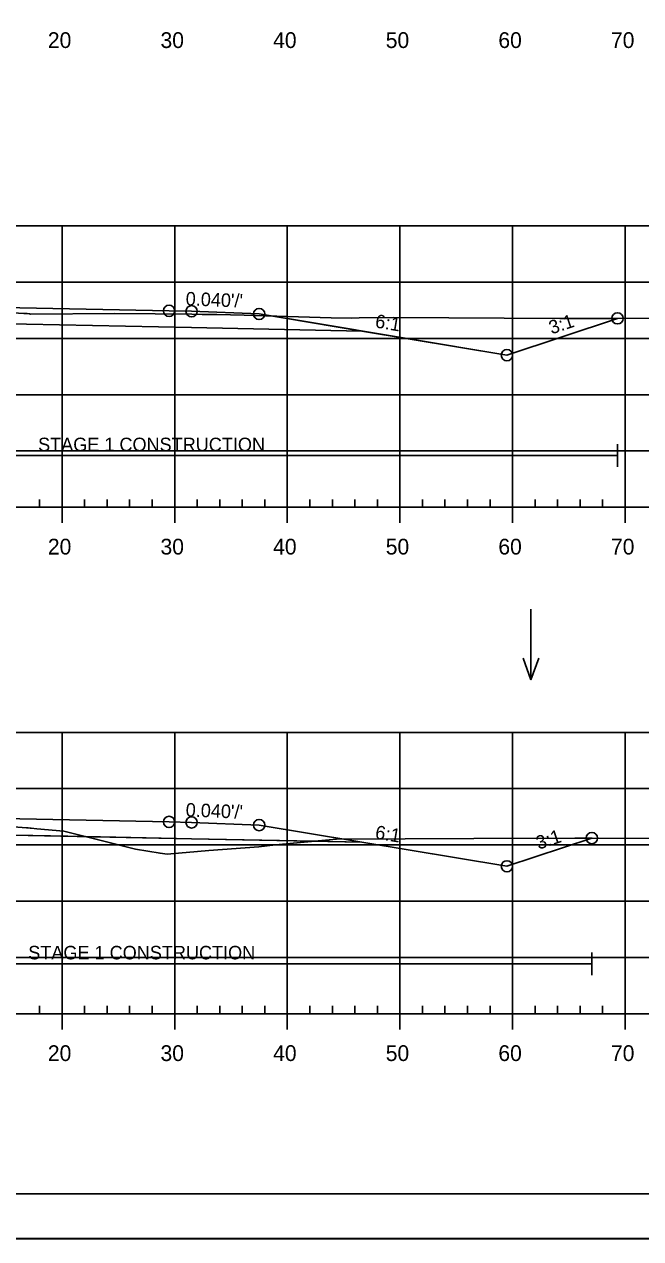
# Model space of a CAD drawing. Extents: x 1365647 to 1367999, y 387113 to 400173.
# Drawn here: x 1365910.7 to 1365965.5, y 393772.9 to 393880.8 of the extents above; entities that cross this region are included whole.
import ezdxf

# ---------------------------------------------------------------- set-up
doc = ezdxf.new("R2010")
doc.units = 0
for name, color, linetype in [('R_Alt Surface', 7, 'Continuous'), ('R_Axis', 7, 'Continuous'), ('R_Axis Annot', 7, 'Continuous'), ('R_Border', 7, 'Continuous'), ('R_Contours', 7, 'Continuous'), ('R_Exist Surface', 7, 'Continuous'), ('R_Fin Surface', 7, 'Continuous'), ('R_Fin Surface Annot', 7, 'Continuous'), ('R_Grid', 7, 'Continuous'), ('R_No Plot', 7, 'Continuous'), ('R_Proposed Const Limits', 7, 'Continuous'), ('R_Water', 7, 'Continuous'), ('R_Water Annot', 7, 'Continuous')]:
    doc.layers.add(name, color=color, linetype=linetype)

msp = doc.modelspace()

# ---------------------------------------------------------------- linework, layer by layer
at = {"layer": 'R_Alt Surface'}
for points in [[(1365847.47, 393853.51), (1365862.59, 393853.82), (1365881.43, 393854.19), (1365881.43, 393855.48), (1365894.09, 393855.73), (1365905.05, 393855.51), (1365905.05, 393854.23), (1365925.59, 393853.82), (1365940.72, 393853.51)], [(1365847.47, 393808.1), (1365862.59, 393808.41), (1365881.62, 393808.79), (1365881.62, 393810.08), (1365894.09, 393810.32), (1365905.25, 393810.1), (1365905.25, 393808.81), (1365925.59, 393808.41), (1365940.72, 393808.1)]]:
    msp.add_lwpolyline(points, dxfattribs=at)
at = {"layer": 'R_Axis'}
for p, q in [((1365749.09, 393837.86), (1366039.09, 393837.86)), ((1365912.09, 393837.86), (1365912.09, 393838.56)), ((1365914.09, 393836.46), (1365914.09, 393837.86)), ((1365916.09, 393837.86), (1365916.09, 393838.56)), ((1365918.09, 393837.86), (1365918.09, 393838.56)), ((1365920.09, 393837.86), (1365920.09, 393838.56)), ((1365922.09, 393837.86), (1365922.09, 393838.56)), ((1365924.09, 393836.46), (1365924.09, 393837.86)), ((1365926.09, 393837.86), (1365926.09, 393838.56)), ((1365928.09, 393837.86), (1365928.09, 393838.56)), ((1365930.09, 393837.86), (1365930.09, 393838.56)), ((1365932.09, 393837.86), (1365932.09, 393838.56)), ((1365934.09, 393836.46), (1365934.09, 393837.86)), ((1365936.09, 393837.86), (1365936.09, 393838.56)), ((1365938.09, 393837.86), (1365938.09, 393838.56)), ((1365940.09, 393837.86), (1365940.09, 393838.56)), ((1365942.09, 393837.86), (1365942.09, 393838.56)), ((1365944.09, 393836.46), (1365944.09, 393837.86)), ((1365946.09, 393837.86), (1365946.09, 393838.56)), ((1365948.09, 393837.86), (1365948.09, 393838.56)), ((1365950.09, 393837.86), (1365950.09, 393838.56)), ((1365952.09, 393837.86), (1365952.09, 393838.56)), ((1365954.09, 393836.46), (1365954.09, 393837.86)), ((1365956.09, 393837.86), (1365956.09, 393838.56)), ((1365958.09, 393837.86), (1365958.09, 393838.56)), ((1365960.09, 393837.86), (1365960.09, 393838.56)), ((1365962.09, 393837.86), (1365962.09, 393838.56)), ((1365964.09, 393836.46), (1365964.09, 393837.86)), ((1365912.09, 393792.86), (1365912.09, 393793.56)), ((1365916.09, 393792.86), (1365916.09, 393793.56)), ((1365918.09, 393792.86), (1365918.09, 393793.56)), ((1365920.09, 393792.86), (1365920.09, 393793.56)), ((1365922.09, 393792.86), (1365922.09, 393793.56)), ((1365926.09, 393792.86), (1365926.09, 393793.56)), ((1365928.09, 393792.86), (1365928.09, 393793.56)), ((1365930.09, 393792.86), (1365930.09, 393793.56)), ((1365932.09, 393792.86), (1365932.09, 393793.56)), ((1365936.09, 393792.86), (1365936.09, 393793.56)), ((1365938.09, 393792.86), (1365938.09, 393793.56)), ((1365940.09, 393792.86), (1365940.09, 393793.56)), ((1365942.09, 393792.86), (1365942.09, 393793.56)), ((1365946.09, 393792.86), (1365946.09, 393793.56)), ((1365948.09, 393792.86), (1365948.09, 393793.56)), ((1365950.09, 393792.86), (1365950.09, 393793.56)), ((1365952.09, 393792.86), (1365952.09, 393793.56)), ((1365956.09, 393792.86), (1365956.09, 393793.56)), ((1365958.09, 393792.86), (1365958.09, 393793.56)), ((1365960.09, 393792.86), (1365960.09, 393793.56)), ((1365962.09, 393792.86), (1365962.09, 393793.56)), ((1365749.09, 393792.86), (1366039.09, 393792.86)), ((1365914.09, 393791.46), (1365914.09, 393792.86)), ((1365924.09, 393791.46), (1365924.09, 393792.86)), ((1365934.09, 393791.46), (1365934.09, 393792.86)), ((1365944.09, 393791.46), (1365944.09, 393792.86)), ((1365954.09, 393791.46), (1365954.09, 393792.86)), ((1365964.09, 393791.46), (1365964.09, 393792.86))]:
    msp.add_line(p, q, dxfattribs=at)
at = {"layer": 'R_Border'}
msp.add_line((1366052.27, 393776.86), (1365736.09, 393776.86), dxfattribs=at)
at = {"layer": 'R_Contours'}
for points in [[(1365905.05, 393855.42), (1365910.7, 393855.08), (1365910.98, 393855.06), (1365911.19, 393855.05), (1365911.29, 393855), (1365918.78, 393855.08), (1365922.36, 393855.03), (1365925.6, 393855.02), (1365926.53, 393854.99), (1365926.87, 393854.99), (1365927.84, 393854.97), (1365930.25, 393854.93), (1365937.99, 393854.69), (1365939.76, 393854.66), (1365940.46, 393854.7), (1365943.5, 393854.73), (1365958.3, 393854.63), (1365963.41, 393854.64), (1365953.59, 393851.37), (1365940.72, 393853.51), (1365925.59, 393853.82), (1365905.05, 393854.23)], [(1365905.25, 393809.83), (1365907.1, 393809.68), (1365910.94, 393809.38), (1365911.09, 393809.37), (1365911.26, 393809.36), (1365911.36, 393809.35), (1365911.86, 393809.3), (1365914.24, 393809.09), (1365915.89, 393808.66), (1365916.16, 393808.6), (1365905.25, 393808.81)], [(1365916.16, 393808.6), (1365920.6, 393807.49), (1365922.79, 393807.12), (1365923.42, 393807.03), (1365927.13, 393807.35), (1365931.57, 393807.7), (1365933.04, 393807.87), (1365936.49, 393808.19), (1365925.59, 393808.41)], [(1365936.49, 393808.19), (1365938.45, 393808.37), (1365950.66, 393808.43), (1365959.63, 393808.47), (1365961.13, 393808.47), (1365953.59, 393805.96), (1365940.72, 393808.1)]]:
    msp.add_lwpolyline(points, close=True, dxfattribs=at)
at = {"layer": 'R_Exist Surface'}
for points in [[(1365910.7, 393855.08), (1365910.98, 393855.06), (1365911.19, 393855.05), (1365911.29, 393855), (1365918.78, 393855.08), (1365922.36, 393855.03), (1365925.6, 393855.02), (1365926.53, 393854.99), (1365926.87, 393854.99), (1365927.84, 393854.97), (1365930.25, 393854.93), (1365937.99, 393854.69), (1365939.76, 393854.66), (1365940.46, 393854.7), (1365943.5, 393854.73), (1365958.3, 393854.63), (1365969.79, 393854.65)], [(1365907.1, 393809.68), (1365910.94, 393809.38), (1365911.09, 393809.37), (1365911.26, 393809.36), (1365911.36, 393809.35), (1365911.86, 393809.3), (1365914.24, 393809.09), (1365915.89, 393808.66), (1365920.6, 393807.49), (1365922.79, 393807.12), (1365923.42, 393807.03), (1365927.13, 393807.35), (1365931.57, 393807.7), (1365933.04, 393807.87), (1365938.45, 393808.37), (1365950.66, 393808.43), (1365959.63, 393808.47), (1365980.4, 393808.43)]]:
    msp.add_lwpolyline(points, dxfattribs=at)
at = {"layer": 'R_Fin Surface'}
for points in [[(1365825.68, 393854.34), (1365834.59, 393851.37), (1365852.3, 393854.32), (1365856.59, 393855.03), (1365862.59, 393855.27), (1365864.59, 393855.31), (1365894.09, 393855.9), (1365923.59, 393855.31), (1365925.59, 393855.27), (1365931.59, 393855.03), (1365935.89, 393854.32), (1365953.59, 393851.37), (1365963.41, 393854.64)], [(1365825.68, 393854.34), (1365834.59, 393851.37), (1365847.47, 393853.51), (1365856.59, 393855.03), (1365862.59, 393855.27), (1365864.59, 393855.31), (1365894.09, 393855.9), (1365923.59, 393855.31), (1365925.59, 393855.27), (1365931.59, 393855.03), (1365940.72, 393853.51), (1365953.59, 393851.37), (1365963.41, 393854.64)], [(1365856.59, 393855.03), (1365862.59, 393855.27), (1365864.59, 393855.31), (1365894.09, 393855.9), (1365923.59, 393855.31), (1365925.59, 393855.27), (1365931.59, 393855.03)], [(1365823.73, 393809.58), (1365834.59, 393805.96), (1365852.3, 393808.91), (1365856.59, 393809.62), (1365862.59, 393809.86), (1365864.59, 393809.9), (1365894.09, 393810.49), (1365923.59, 393809.9), (1365925.59, 393809.86), (1365931.59, 393809.62), (1365935.89, 393808.91), (1365953.59, 393805.96), (1365961.13, 393808.47)], [(1365823.73, 393809.58), (1365834.59, 393805.96), (1365847.47, 393808.1), (1365856.59, 393809.62), (1365862.59, 393809.86), (1365864.59, 393809.9), (1365894.09, 393810.49), (1365923.59, 393809.9), (1365925.59, 393809.86), (1365931.59, 393809.62), (1365940.72, 393808.1), (1365953.59, 393805.96), (1365961.13, 393808.47)], [(1365856.59, 393809.62), (1365862.59, 393809.86), (1365864.59, 393809.9), (1365894.09, 393810.49), (1365923.59, 393809.9), (1365925.59, 393809.86), (1365931.59, 393809.62)]]:
    msp.add_lwpolyline(points, dxfattribs=at)
at = {"layer": 'R_Grid'}
for p, q in [((1365749.09, 393862.86), (1366039.09, 393862.86)), ((1365914.09, 393837.86), (1365914.09, 393862.86)), ((1365924.09, 393837.86), (1365924.09, 393862.86)), ((1365934.09, 393837.86), (1365934.09, 393862.86)), ((1365944.09, 393837.86), (1365944.09, 393862.86)), ((1365954.09, 393837.86), (1365954.09, 393862.86)), ((1365964.09, 393837.86), (1365964.09, 393862.86)), ((1365749.09, 393857.86), (1366039.09, 393857.86)), ((1365749.09, 393852.86), (1366039.09, 393852.86)), ((1365749.09, 393847.86), (1366039.09, 393847.86)), ((1365749.09, 393842.86), (1366039.09, 393842.86)), ((1365749.09, 393837.86), (1366039.09, 393837.86)), ((1365749.09, 393817.86), (1366039.09, 393817.86)), ((1365914.09, 393792.86), (1365914.09, 393817.86)), ((1365924.09, 393792.86), (1365924.09, 393817.86)), ((1365934.09, 393792.86), (1365934.09, 393817.86)), ((1365944.09, 393792.86), (1365944.09, 393817.86)), ((1365954.09, 393792.86), (1365954.09, 393817.86)), ((1365964.09, 393792.86), (1365964.09, 393817.86)), ((1365749.09, 393812.86), (1366039.09, 393812.86)), ((1365749.09, 393807.86), (1366039.09, 393807.86)), ((1365749.09, 393802.86), (1366039.09, 393802.86)), ((1365749.09, 393797.86), (1366039.09, 393797.86)), ((1365749.09, 393792.86), (1366039.09, 393792.86))]:
    msp.add_line(p, q, dxfattribs=at)
at = {"layer": 'R_No Plot'}
msp.add_line((1365723.69, 393772.88), (1366057.03, 393772.88), dxfattribs=at)
msp.add_lwpolyline([(1365723.69, 393986.21), (1366057.03, 393986.21), (1366057.03, 393772.87), (1365723.69, 393772.87)], close=True, dxfattribs=at)
for centre in [(1365923.59, 393855.31), (1365923.59, 393855.31), (1365923.59, 393855.31), (1365923.59, 393855.31), (1365923.59, 393855.31), (1365925.59, 393855.27), (1365925.59, 393855.27), (1365925.59, 393855.27), (1365925.59, 393855.27), (1365925.59, 393855.27), (1365931.59, 393855.03), (1365931.59, 393855.03), (1365931.59, 393855.03), (1365931.59, 393855.03), (1365931.59, 393855.03), (1365963.41, 393854.64), (1365963.41, 393854.64), (1365953.59, 393851.37), (1365953.59, 393851.37), (1365953.59, 393851.37), (1365953.59, 393851.37), (1365953.59, 393851.37), (1365923.59, 393809.9), (1365923.59, 393809.9), (1365923.59, 393809.9), (1365923.59, 393809.9), (1365923.59, 393809.9), (1365925.59, 393809.86), (1365925.59, 393809.86), (1365925.59, 393809.86), (1365925.59, 393809.86), (1365925.59, 393809.86), (1365931.59, 393809.62), (1365931.59, 393809.62), (1365931.59, 393809.62), (1365931.59, 393809.62), (1365931.59, 393809.62), (1365961.13, 393808.47), (1365961.13, 393808.47), (1365953.59, 393805.96), (1365953.59, 393805.96), (1365953.59, 393805.96), (1365953.59, 393805.96), (1365953.59, 393805.96)]:
    msp.add_circle(centre, 0.5, dxfattribs=at)
at = {"layer": 'R_Proposed Const Limits'}
for points in [[(1365931.59, 393855.03), (1365953.59, 393851.37), (1365963.41, 393854.64)], [(1365931.59, 393809.62), (1365953.59, 393805.96), (1365961.13, 393808.47)]]:
    msp.add_lwpolyline(points, dxfattribs=at)
at = {"layer": 'R_Water'}
for p, q in [((1365963.41, 393841.45), (1365963.41, 393843.45)), ((1365881.43, 393842.45), (1365963.41, 393842.45)), ((1365961.13, 393796.29), (1365961.13, 393798.29)), ((1365881.62, 393797.29), (1365961.13, 393797.29))]:
    msp.add_line(p, q, dxfattribs=at)
at = {"layer": 'R_Water Annot'}
for p, q in [((1365955.72, 393828.81), (1365955.72, 393822.52)), ((1365955.72, 393822.52), (1365955.02, 393824.45)), ((1365955.72, 393822.52), (1365956.42, 393824.45))]:
    msp.add_line(p, q, dxfattribs=at)

# ---------------------------------------------------------------- texts
at = {"layer": 'R_Axis Annot'}
for s, p in [('20', (1365912.83, 393878.66)), ('30', (1365922.83, 393878.66)), ('40', (1365932.83, 393878.66)), ('50', (1365942.83, 393878.66)), ('60', (1365952.83, 393878.66)), ('70', (1365962.83, 393878.66)), ('20', (1365912.83, 393833.66)), ('30', (1365922.83, 393833.66)), ('40', (1365932.83, 393833.66)), ('50', (1365942.83, 393833.66)), ('60', (1365952.83, 393833.66)), ('70', (1365962.83, 393833.66)), ('20', (1365912.83, 393788.66)), ('30', (1365922.83, 393788.66)), ('40', (1365932.83, 393788.66)), ('50', (1365942.83, 393788.66)), ('60', (1365952.83, 393788.66)), ('70', (1365962.83, 393788.66))]:
    msp.add_text(s, height=1.4, dxfattribs=at).set_placement(p)
at = {"layer": 'R_Fin Surface Annot'}
for s, rotation, p in [("0.040'/'", 357.7094, (1365925.05, 393855.8)), ('6:1', 350.5377, (1365941.83, 393853.84)), ('3:1', 18.4349, (1365957.55, 393853.21)), ("0.040'/'", 357.7094, (1365925.05, 393810.39)), ('6:1', 350.5377, (1365941.83, 393808.43)), ('3:1', 18.4349, (1365956.41, 393807.43))]:
    msp.add_text(s, height=1.2, rotation=rotation, dxfattribs=at).set_placement(p)
at = {"layer": 'R_Water'}
for p in [(1365911.96, 393842.84), (1365911.09, 393797.69)]:
    msp.add_text('STAGE 1 CONSTRUCTION', height=1.2, dxfattribs=at).set_placement(p)

doc.saveas('drawing.dxf')
